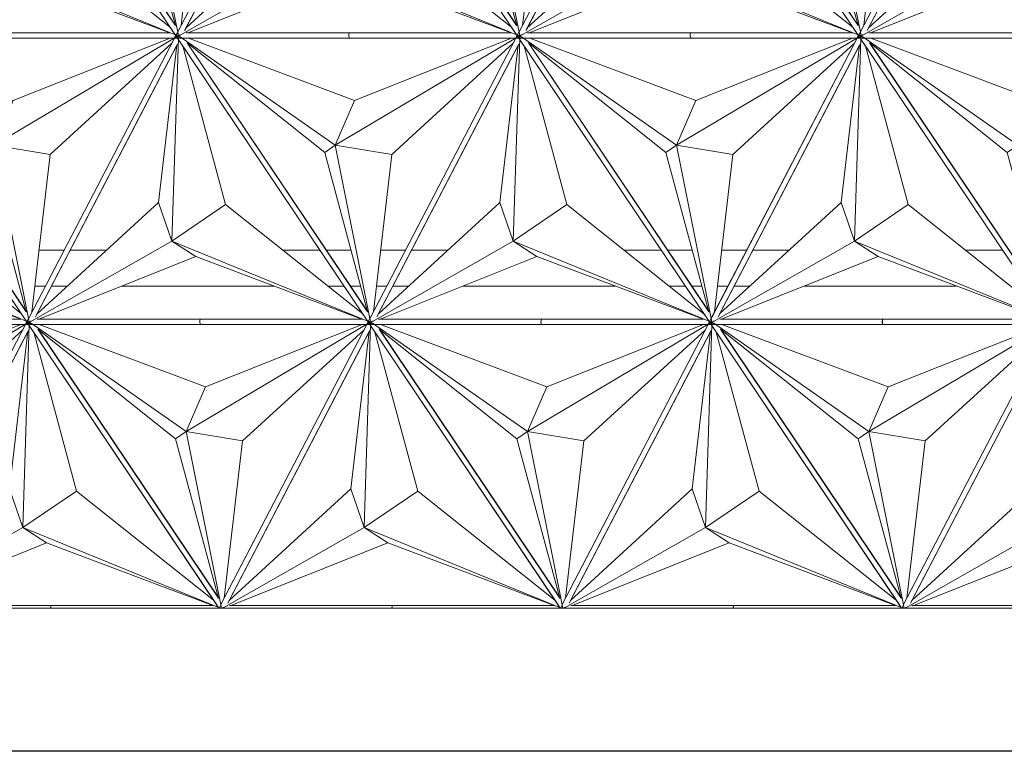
# Model space of a CAD drawing. Header units: inches. Extents: x 424 to 2043, y -237 to 445.
# Tile 283 of 656: x 698.2 to 709.2, y 151.58 to 159.75. Entities that reach past the tile are written whole.
import ezdxf

# ---------------------------------------------------------------- set-up
doc = ezdxf.new("R2010")
doc.units = ezdxf.units.IN
doc.header["$MEASUREMENT"] = 0
for name, color, linetype, lineweight in [('A-FLOR', 192, 'Continuous', 9), ('A-GENM', 13, 'Continuous', 9), ('A-GLAZ-CURT', 52, 'Continuous', 9)]:
    doc.layers.add(name, color=color, linetype=linetype, lineweight=lineweight)

# ---------------------------------------------------------------- blocks, each defined once
blk = doc.blocks.new('Generic Models 1 - Generic Models 1-135348-West')
at = {"layer": 'A-GENM'}
blk.add_line((-64.375, 1.6), (-6.137, 1.6), dxfattribs=at)
blk = doc.blocks.new('Family2 - Family2-V142-West')
at = {"layer": 'A-GLAZ-CURT'}
for p, q in [((-53.093, 4.824), (-50.928, 1.6)), ((-53.027, 4.783), (-51.294, 3.573)), ((-53.027, 4.783), (-51.294, 3.573)), ((-52.991, 4.77), (-51.133, 4.77)), ((-51.133, 4.83), (-52.96, 4.83)), ((-51.135, 4.829), (-52.942, 4.829)), ((-51.078, 4.072), (-52.936, 4.77)), ((-49.255, 4.783), (-51.294, 3.573)), ((-49.255, 4.783), (-51.294, 3.573)), ((-49.328, 4.829), (-51.135, 4.829)), ((-49.325, 4.83), (-51.133, 4.83)), ((-51.133, 4.77), (-49.278, 4.77)), ((-51.078, 4.072), (-49.325, 4.77)), ((-49.275, 4.769), (-50.898, 1.654)), ((-51.412, 3.491), (-52.951, 4.716)), ((-50.932, 1.71), (-52.951, 4.716)), ((-50.93, 1.71), (-52.949, 4.718)), ((-50.829, 1.657), (-49.241, 4.704)), ((-50.813, 1.687), (-49.249, 4.691)), ((-50.663, 3.468), (-49.305, 4.712)), ((-51.294, 3.573), (-51.078, 4.072)), ((-51.294, 3.573), (-51.078, 4.072)), ((-51.412, 3.491), (-51.294, 3.573)), ((-51.294, 3.573), (-51.412, 3.491)), ((-51.294, 3.573), (-50.903, 1.619)), ((-50.663, 3.468), (-51.294, 3.573)), ((-51.294, 3.573), (-50.903, 1.619)), ((-51.294, 3.573), (-50.663, 3.468)), ((-50.932, 1.71), (-51.412, 3.491)), ((-50.868, 1.71), (-50.663, 3.468))]:
    blk.add_line(p, q, dxfattribs=at)
for start_param, end_param in [(0.222018, 3.141593), (6.243403, 6.505203)]:
    blk.add_ellipse((-51.133, 4.8), major_axis=(0, 0.03), ratio=0.333723, start_param=start_param, end_param=end_param, dxfattribs=at)
for points, knots in [([(-53.074, 4.808), (-53.073, 4.807), (-53.07, 4.805), (-53.064, 4.801), (-53.057, 4.797), (-53.05, 4.793), (-53.043, 4.79), (-53.036, 4.786), (-53.03, 4.783), (-53.026, 4.781), (-53.024, 4.78)], [0.3428238, 0.3428238, 0.3428238, 0.3428238, 0.375, 0.4166667, 0.4583333, 0.5, 0.5416667, 0.5833333, 0.625, 0.6571762, 0.6571762, 0.6571762, 0.6571762]), ([(-49.211, 4.808), (-49.213, 4.807), (-49.216, 4.805), (-49.222, 4.801), (-49.229, 4.797), (-49.235, 4.793), (-49.241, 4.79), (-49.247, 4.786), (-49.252, 4.783), (-49.256, 4.781), (-49.257, 4.78)], [0.3430836, 0.3430836, 0.3430836, 0.3430836, 0.375, 0.4166667, 0.4583333, 0.5, 0.5416667, 0.5833333, 0.625, 0.6569164, 0.6569164, 0.6569164, 0.6569164]), ([(-50.903, 1.618), (-50.903, 1.617), (-50.903, 1.615), (-50.903, 1.612), (-50.902, 1.607), (-50.902, 1.603), (-50.902, 1.6), (-50.902, 1.6)], [-0.6422027, -0.6422027, -0.6422027, -0.6422027, -0.625, -0.6041667, -0.5833333, -0.5416667, -0.537574, -0.537574, -0.537574, -0.537574])]:
    blk.add_open_spline(points, degree=3, knots=knots, dxfattribs=at)
blk = doc.blocks.new('Family2 - Family2-V144-West')
at = {"layer": 'A-GLAZ-CURT'}
for p, q in [((-37.831, 4.824), (-35.666, 1.6)), ((-37.766, 4.783), (-36.033, 3.573)), ((-37.766, 4.783), (-36.033, 3.573)), ((-37.73, 4.77), (-35.871, 4.77)), ((-35.871, 4.83), (-37.698, 4.83)), ((-35.874, 4.829), (-37.681, 4.829)), ((-35.816, 4.072), (-37.674, 4.77)), ((-33.993, 4.783), (-36.033, 3.573)), ((-33.993, 4.783), (-36.033, 3.573)), ((-34.066, 4.829), (-35.874, 4.829)), ((-34.063, 4.83), (-35.871, 4.83)), ((-35.871, 4.77), (-34.017, 4.77)), ((-35.816, 4.072), (-34.064, 4.77)), ((-34.014, 4.769), (-35.636, 1.654)), ((-36.151, 3.491), (-37.689, 4.716)), ((-35.671, 1.71), (-37.689, 4.716)), ((-35.668, 1.71), (-37.688, 4.718)), ((-35.567, 1.657), (-33.98, 4.704)), ((-35.552, 1.687), (-33.987, 4.691)), ((-35.402, 3.468), (-34.043, 4.712)), ((-36.033, 3.573), (-35.816, 4.072)), ((-36.033, 3.573), (-35.816, 4.072)), ((-36.151, 3.491), (-36.033, 3.573)), ((-36.033, 3.573), (-36.151, 3.491)), ((-36.033, 3.573), (-35.641, 1.619)), ((-35.402, 3.468), (-36.033, 3.573)), ((-36.033, 3.573), (-35.641, 1.619)), ((-36.033, 3.573), (-35.402, 3.468)), ((-35.671, 1.71), (-36.151, 3.491)), ((-35.607, 1.71), (-35.402, 3.468))]:
    blk.add_line(p, q, dxfattribs=at)
for start_param, end_param in [(0.222018, 3.141593), (6.243403, 6.505203)]:
    blk.add_ellipse((-35.871, 4.8), major_axis=(0, 0.03), ratio=0.333723, start_param=start_param, end_param=end_param, dxfattribs=at)
for points, knots in [([(-37.813, 4.808), (-37.811, 4.807), (-37.808, 4.805), (-37.802, 4.801), (-37.796, 4.797), (-37.789, 4.793), (-37.782, 4.79), (-37.775, 4.786), (-37.768, 4.783), (-37.764, 4.781), (-37.763, 4.78)], [0.3428238, 0.3428238, 0.3428238, 0.3428238, 0.375, 0.4166667, 0.4583333, 0.5, 0.5416667, 0.5833333, 0.625, 0.6571762, 0.6571762, 0.6571762, 0.6571762]), ([(-33.949, 4.808), (-33.951, 4.807), (-33.955, 4.805), (-33.96, 4.801), (-33.967, 4.797), (-33.973, 4.793), (-33.98, 4.79), (-33.986, 4.786), (-33.991, 4.783), (-33.994, 4.781), (-33.995, 4.78)], [0.3430836, 0.3430836, 0.3430836, 0.3430836, 0.375, 0.4166667, 0.4583333, 0.5, 0.5416667, 0.5833333, 0.625, 0.6569164, 0.6569164, 0.6569164, 0.6569164]), ([(-35.641, 1.618), (-35.641, 1.617), (-35.641, 1.615), (-35.641, 1.612), (-35.641, 1.607), (-35.641, 1.603), (-35.64, 1.6), (-35.64, 1.6)], [-0.6422027, -0.6422027, -0.6422027, -0.6422027, -0.625, -0.6041667, -0.5833333, -0.5416667, -0.537574, -0.537574, -0.537574, -0.537574])]:
    blk.add_open_spline(points, degree=3, knots=knots, dxfattribs=at)
blk = doc.blocks.new('Family2 - Family2-V140-West')
at = {"layer": 'A-GLAZ-CURT'}
for p, q in [((-62.873, 8.024), (-60.672, 4.746)), ((-62.807, 7.983), (-61.074, 6.773)), ((-62.807, 7.983), (-61.074, 6.773)), ((-62.771, 7.97), (-60.913, 7.97)), ((-60.913, 8.03), (-62.739, 8.03)), ((-60.915, 8.029), (-62.722, 8.029)), ((-60.858, 7.272), (-62.716, 7.97)), ((-59.034, 7.983), (-61.074, 6.773)), ((-59.034, 7.983), (-61.074, 6.773)), ((-59.108, 8.029), (-60.915, 8.029)), ((-59.104, 8.03), (-60.913, 8.03)), ((-60.913, 7.97), (-59.057, 7.97)), ((-60.858, 7.272), (-59.105, 7.97)), ((-59.054, 7.97), (-60.677, 4.854)), ((-61.192, 6.691), (-62.73, 7.916)), ((-60.712, 4.91), (-62.73, 7.916)), ((-60.71, 4.91), (-62.729, 7.918)), ((-60.608, 4.857), (-59.021, 7.904)), ((-60.593, 4.887), (-59.028, 7.891)), ((-60.443, 6.668), (-59.084, 7.912)), ((-61.074, 6.773), (-60.858, 7.272)), ((-61.074, 6.773), (-60.858, 7.272)), ((-61.192, 6.691), (-61.074, 6.773)), ((-61.074, 6.773), (-61.192, 6.691)), ((-61.074, 6.773), (-60.682, 4.819)), ((-60.443, 6.668), (-61.074, 6.773)), ((-61.074, 6.773), (-60.682, 4.819)), ((-61.074, 6.773), (-60.443, 6.668)), ((-60.712, 4.91), (-61.192, 6.691)), ((-60.648, 4.91), (-60.443, 6.668))]:
    blk.add_line(p, q, dxfattribs=at)
for start_param, end_param in [(0.222018, 3.141593), (6.243403, 6.505203)]:
    blk.add_ellipse((-60.913, 8), major_axis=(0, 0.03), ratio=0.333723, start_param=start_param, end_param=end_param, dxfattribs=at)
for points, knots in [([(-62.854, 8.008), (-62.853, 8.007), (-62.849, 8.005), (-62.844, 8.001), (-62.837, 7.997), (-62.83, 7.993), (-62.823, 7.99), (-62.816, 7.986), (-62.81, 7.983), (-62.806, 7.981), (-62.804, 7.98)], [0.3428238, 0.3428238, 0.3428238, 0.3428238, 0.375, 0.4166667, 0.4583333, 0.5, 0.5416667, 0.5833333, 0.625, 0.6571762, 0.6571762, 0.6571762, 0.6571762]), ([(-58.991, 8.008), (-58.992, 8.007), (-58.996, 8.005), (-59.002, 8.001), (-59.008, 7.997), (-59.015, 7.993), (-59.021, 7.99), (-59.027, 7.986), (-59.032, 7.983), (-59.035, 7.981), (-59.036, 7.98)], [0.3430836, 0.3430836, 0.3430836, 0.3430836, 0.375, 0.4166667, 0.4583333, 0.5, 0.5416667, 0.5833333, 0.625, 0.6569164, 0.6569164, 0.6569164, 0.6569164]), ([(-60.682, 4.818), (-60.682, 4.817), (-60.682, 4.815), (-60.682, 4.812), (-60.682, 4.807), (-60.682, 4.801), (-60.681, 4.793), (-60.681, 4.786), (-60.68, 4.78), (-60.679, 4.776), (-60.679, 4.773), (-60.679, 4.771), (-60.679, 4.77)], [-0.6422027, -0.6422027, -0.6422027, -0.6422027, -0.625, -0.6041667, -0.5833333, -0.5416667, -0.5, -0.4583333, -0.4166667, -0.3958333, -0.375, -0.3584838, -0.3584838, -0.3584838, -0.3584838])]:
    blk.add_open_spline(points, degree=3, knots=knots, dxfattribs=at)
blk = doc.blocks.new('Family2 - Family2-V147-West')
at = {"layer": 'A-GLAZ-CURT'}
for p, q in [((-24.719, 8.024), (-22.517, 4.746)), ((-24.653, 7.983), (-22.92, 6.773)), ((-24.653, 7.983), (-22.92, 6.773)), ((-24.617, 7.97), (-22.758, 7.97)), ((-22.758, 8.03), (-24.585, 8.03)), ((-22.761, 8.029), (-24.568, 8.029)), ((-22.704, 7.272), (-24.561, 7.97)), ((-20.88, 7.983), (-22.92, 6.773)), ((-20.88, 7.983), (-22.92, 6.773)), ((-20.953, 8.029), (-22.761, 8.029)), ((-20.95, 8.03), (-22.758, 8.03)), ((-22.758, 7.97), (-20.904, 7.97)), ((-22.704, 7.272), (-20.951, 7.97)), ((-20.9, 7.97), (-22.523, 4.854)), ((-23.038, 6.691), (-24.576, 7.916)), ((-22.558, 4.91), (-24.576, 7.916)), ((-22.555, 4.91), (-24.575, 7.918)), ((-22.454, 4.857), (-20.867, 7.904)), ((-22.439, 4.887), (-20.874, 7.891)), ((-22.289, 6.668), (-20.93, 7.912)), ((-22.92, 6.773), (-22.704, 7.272)), ((-22.92, 6.773), (-22.704, 7.272)), ((-23.038, 6.691), (-22.92, 6.773)), ((-22.92, 6.773), (-23.038, 6.691)), ((-22.92, 6.773), (-22.528, 4.819)), ((-22.289, 6.668), (-22.92, 6.773)), ((-22.92, 6.773), (-22.528, 4.819)), ((-22.92, 6.773), (-22.289, 6.668)), ((-22.558, 4.91), (-23.038, 6.691)), ((-22.494, 4.91), (-22.289, 6.668))]:
    blk.add_line(p, q, dxfattribs=at)
for start_param, end_param in [(0.222018, 3.141593), (6.243403, 6.505203)]:
    blk.add_ellipse((-22.758, 8), major_axis=(0, 0.03), ratio=0.333723, start_param=start_param, end_param=end_param, dxfattribs=at)
for points, knots in [([(-24.7, 8.008), (-24.698, 8.007), (-24.695, 8.005), (-24.689, 8.001), (-24.683, 7.997), (-24.676, 7.993), (-24.669, 7.99), (-24.662, 7.986), (-24.655, 7.983), (-24.651, 7.981), (-24.65, 7.98)], [0.3428238, 0.3428238, 0.3428238, 0.3428238, 0.375, 0.4166667, 0.4583333, 0.5, 0.5416667, 0.5833333, 0.625, 0.6571762, 0.6571762, 0.6571762, 0.6571762]), ([(-20.836, 8.008), (-20.838, 8.007), (-20.842, 8.005), (-20.848, 8.001), (-20.854, 7.997), (-20.86, 7.993), (-20.867, 7.99), (-20.873, 7.986), (-20.878, 7.983), (-20.881, 7.981), (-20.882, 7.98)], [0.3430836, 0.3430836, 0.3430836, 0.3430836, 0.375, 0.4166667, 0.4583333, 0.5, 0.5416667, 0.5833333, 0.625, 0.6569164, 0.6569164, 0.6569164, 0.6569164]), ([(-22.528, 4.818), (-22.528, 4.817), (-22.528, 4.815), (-22.528, 4.812), (-22.528, 4.807), (-22.528, 4.801), (-22.527, 4.793), (-22.526, 4.786), (-22.526, 4.78), (-22.525, 4.776), (-22.525, 4.773), (-22.524, 4.771), (-22.524, 4.77)], [-0.6422027, -0.6422027, -0.6422027, -0.6422027, -0.625, -0.6041667, -0.5833333, -0.5416667, -0.5, -0.4583333, -0.4166667, -0.3958333, -0.375, -0.3584838, -0.3584838, -0.3584838, -0.3584838])]:
    blk.add_open_spline(points, degree=3, knots=knots, dxfattribs=at)
blk = doc.blocks.new('Family2 - Family2-V149-West')
at = {"layer": 'A-GLAZ-CURT'}
for p, q in [((-28.723, 11.23), (-30.549, 11.23)), ((-28.725, 11.229), (-30.532, 11.229)), ((-26.918, 11.229), (-28.725, 11.229)), ((-26.914, 11.23), (-28.723, 11.23)), ((-30.683, 11.224), (-28.482, 7.946)), ((-30.617, 11.183), (-28.884, 9.973)), ((-30.617, 11.183), (-28.884, 9.973)), ((-30.581, 11.17), (-28.723, 11.17)), ((-28.52, 8.11), (-30.539, 11.118)), ((-28.668, 10.472), (-30.526, 11.17)), ((-26.844, 11.183), (-28.884, 9.973)), ((-26.844, 11.183), (-28.884, 9.973)), ((-28.723, 11.17), (-26.867, 11.17)), ((-28.668, 10.472), (-26.915, 11.17)), ((-26.864, 11.17), (-28.487, 8.054)), ((-29.002, 9.891), (-30.54, 11.116)), ((-28.522, 8.11), (-30.54, 11.116)), ((-28.418, 8.057), (-26.831, 11.104)), ((-28.403, 8.087), (-26.838, 11.091)), ((-28.253, 9.868), (-26.894, 11.112)), ((-28.884, 9.973), (-28.668, 10.472)), ((-28.884, 9.973), (-28.668, 10.472)), ((-29.002, 9.891), (-28.884, 9.973)), ((-28.884, 9.973), (-29.002, 9.891)), ((-28.884, 9.973), (-28.492, 8.019)), ((-28.253, 9.868), (-28.884, 9.973)), ((-28.884, 9.973), (-28.492, 8.019)), ((-28.884, 9.973), (-28.253, 9.868)), ((-28.522, 8.11), (-29.002, 9.891)), ((-28.458, 8.11), (-28.253, 9.868))]:
    blk.add_line(p, q, dxfattribs=at)
for start_param, end_param in [(0.222018, 3.141593), (6.243403, 6.505203)]:
    blk.add_ellipse((-28.723, 11.2), major_axis=(0, 0.03), ratio=0.333723, start_param=start_param, end_param=end_param, dxfattribs=at)
for points, knots in [([(-30.664, 11.208), (-30.663, 11.207), (-30.659, 11.205), (-30.653, 11.201), (-30.647, 11.197), (-30.64, 11.193), (-30.633, 11.19), (-30.626, 11.186), (-30.62, 11.183), (-30.616, 11.181), (-30.614, 11.181)], [0.3428238, 0.3428238, 0.3428238, 0.3428238, 0.375, 0.4166667, 0.4583333, 0.5, 0.5416667, 0.5833333, 0.625, 0.6543024, 0.6543024, 0.6543024, 0.6543024]), ([(-26.801, 11.208), (-26.802, 11.207), (-26.806, 11.205), (-26.812, 11.201), (-26.818, 11.197), (-26.825, 11.193), (-26.831, 11.19), (-26.837, 11.186), (-26.842, 11.183), (-26.845, 11.181), (-26.846, 11.18)], [0.3430836, 0.3430836, 0.3430836, 0.3430836, 0.375, 0.4166667, 0.4583333, 0.5, 0.5416667, 0.5833333, 0.625, 0.6569164, 0.6569164, 0.6569164, 0.6569164]), ([(-28.492, 8.018), (-28.492, 8.017), (-28.492, 8.015), (-28.492, 8.012), (-28.492, 8.007), (-28.492, 8.001), (-28.491, 7.993), (-28.491, 7.986), (-28.49, 7.98), (-28.489, 7.976), (-28.489, 7.973), (-28.489, 7.971), (-28.489, 7.97)], [-0.6422027, -0.6422027, -0.6422027, -0.6422027, -0.625, -0.6041667, -0.5833333, -0.5416667, -0.5, -0.4583333, -0.4166667, -0.3958333, -0.375, -0.3584838, -0.3584838, -0.3584838, -0.3584838])]:
    blk.add_open_spline(points, degree=3, knots=knots, dxfattribs=at)
blk = doc.blocks.new('Family2 - Family2-V150-West')
at = {"layer": 'A-GLAZ-CURT'}
for p, q in [((-21.092, 11.23), (-22.918, 11.23)), ((-21.094, 11.229), (-22.901, 11.229)), ((-19.287, 11.229), (-21.094, 11.229)), ((-19.284, 11.23), (-21.092, 11.23)), ((-23.052, 11.224), (-20.851, 7.946)), ((-22.986, 11.183), (-21.253, 9.973)), ((-22.986, 11.183), (-21.253, 9.973)), ((-22.95, 11.17), (-21.092, 11.17)), ((-20.889, 8.11), (-22.908, 11.118)), ((-21.037, 10.472), (-22.895, 11.17)), ((-19.213, 11.183), (-21.253, 9.973)), ((-19.213, 11.183), (-21.253, 9.973)), ((-21.092, 11.17), (-19.236, 11.17)), ((-21.037, 10.472), (-19.284, 11.17)), ((-19.233, 11.17), (-20.857, 8.054)), ((-21.371, 9.891), (-22.91, 11.116)), ((-20.891, 8.11), (-22.91, 11.116)), ((-20.787, 8.057), (-19.2, 11.104)), ((-20.772, 8.087), (-19.207, 11.091)), ((-20.622, 9.868), (-19.264, 11.112)), ((-21.253, 9.973), (-21.037, 10.472)), ((-21.253, 9.973), (-21.037, 10.472)), ((-21.371, 9.891), (-21.253, 9.973)), ((-21.253, 9.973), (-21.371, 9.891)), ((-21.253, 9.973), (-20.861, 8.019)), ((-20.622, 9.868), (-21.253, 9.973)), ((-21.253, 9.973), (-20.861, 8.019)), ((-21.253, 9.973), (-20.622, 9.868)), ((-20.891, 8.11), (-21.371, 9.891)), ((-20.827, 8.11), (-20.622, 9.868))]:
    blk.add_line(p, q, dxfattribs=at)
for start_param, end_param in [(0.222018, 3.141593), (6.243403, 6.505203)]:
    blk.add_ellipse((-21.092, 11.2), major_axis=(0, 0.03), ratio=0.333723, start_param=start_param, end_param=end_param, dxfattribs=at)
for points, knots in [([(-23.033, 11.208), (-23.032, 11.207), (-23.028, 11.205), (-23.023, 11.201), (-23.016, 11.197), (-23.009, 11.193), (-23.002, 11.19), (-22.995, 11.186), (-22.989, 11.183), (-22.985, 11.181), (-22.983, 11.18)], [0.3428238, 0.3428238, 0.3428238, 0.3428238, 0.375, 0.4166667, 0.4583333, 0.5, 0.5416667, 0.5833333, 0.625, 0.6571762, 0.6571762, 0.6571762, 0.6571762]), ([(-19.17, 11.208), (-19.171, 11.207), (-19.175, 11.205), (-19.181, 11.201), (-19.187, 11.197), (-19.194, 11.193), (-19.2, 11.19), (-19.206, 11.186), (-19.211, 11.183), (-19.214, 11.181), (-19.216, 11.18)], [0.3430836, 0.3430836, 0.3430836, 0.3430836, 0.375, 0.4166667, 0.4583333, 0.5, 0.5416667, 0.5833333, 0.625, 0.6569164, 0.6569164, 0.6569164, 0.6569164]), ([(-20.861, 8.018), (-20.861, 8.017), (-20.861, 8.015), (-20.861, 8.012), (-20.861, 8.007), (-20.861, 8.001), (-20.86, 7.993), (-20.86, 7.986), (-20.859, 7.98), (-20.859, 7.976), (-20.858, 7.973), (-20.858, 7.971), (-20.858, 7.97)], [-0.6422027, -0.6422027, -0.6422027, -0.6422027, -0.625, -0.6041667, -0.5833333, -0.5416667, -0.5, -0.4583333, -0.4166667, -0.3958333, -0.375, -0.3584838, -0.3584838, -0.3584838, -0.3584838])]:
    blk.add_open_spline(points, degree=3, knots=knots, dxfattribs=at)
blk = doc.blocks.new('Family2 - Family2-154967-West')
at = {"layer": 'A-GLAZ-CURT'}
for p, q in [((-56.862, 4.854), (-56.87, 4.839)), ((-56.906, 4.769), (-58.536, 1.639)), ((-56.936, 2.501), (-56.863, 4.77)), ((-56.936, 2.501), (-56.863, 4.77)), ((-56.871, 4.837), (-56.905, 4.772)), ((-56.856, 4.746), (-54.76, 1.624)), ((-58.459, 1.657), (-56.872, 4.704)), ((-58.444, 1.687), (-56.879, 4.691)), ((-56.879, 4.691), (-57.085, 2.932)), ((-56.814, 4.684), (-56.336, 2.909)), ((-54.748, 1.71), (-56.766, 4.716)), ((-54.745, 1.71), (-56.765, 4.718)), ((-57.085, 2.932), (-58.444, 1.687)), ((-57.085, 2.932), (-56.936, 2.501)), ((-56.936, 2.501), (-57.085, 2.932)), ((-56.336, 2.909), (-56.936, 2.501)), ((-56.936, 2.501), (-56.336, 2.909)), ((-56.336, 2.909), (-54.803, 1.689)), ((-58.511, 1.605), (-56.936, 2.501)), ((-58.511, 1.605), (-56.936, 2.501)), ((-54.738, 1.605), (-56.936, 2.501)), ((-56.936, 2.501), (-56.67, 2.328)), ((-54.738, 1.605), (-56.936, 2.501)), ((-56.936, 2.501), (-56.67, 2.328)), ((-56.67, 2.328), (-58.424, 1.629)), ((-56.67, 2.328), (-54.81, 1.629)), ((-58.537, 1.637), (-58.557, 1.6)), ((-56.615, 1.63), (-58.442, 1.63)), ((-56.617, 1.629), (-58.424, 1.629)), ((-54.81, 1.629), (-56.617, 1.629)), ((-54.807, 1.63), (-56.615, 1.63))]:
    blk.add_line(p, q, dxfattribs=at)
for start_param, end_param in [(0.222018, 1.571066), (6.243403, 6.505203)]:
    blk.add_ellipse((-56.615, 1.6), major_axis=(0, 0.03), ratio=0.333723, start_param=start_param, end_param=end_param, dxfattribs=at)
for points, knots in [([(-56.863, 4.77), (-56.863, 4.771), (-56.864, 4.773), (-56.864, 4.776), (-56.865, 4.78), (-56.865, 4.786), (-56.866, 4.793), (-56.866, 4.801), (-56.867, 4.807), (-56.867, 4.812), (-56.867, 4.815), (-56.867, 4.817), (-56.867, 4.818)], [-0.6415162, -0.6415162, -0.6415162, -0.6415162, -0.625, -0.6041667, -0.5833333, -0.5416667, -0.5, -0.4583333, -0.4166667, -0.3958333, -0.375, -0.3577973, -0.3577973, -0.3577973, -0.3577973]), ([(-58.522, 1.6), (-58.521, 1.6), (-58.518, 1.602), (-58.514, 1.605), (-58.51, 1.607), (-58.508, 1.608)], [0.5705846, 0.5705846, 0.5705846, 0.5705846, 0.58333333, 0.625, 0.65691645, 0.65691645, 0.65691645, 0.65691645]), ([(-54.728, 1.6), (-54.729, 1.6), (-54.732, 1.602), (-54.736, 1.605), (-54.74, 1.607), (-54.741, 1.608)], [0.5705846, 0.5705846, 0.5705846, 0.5705846, 0.58333333, 0.625, 0.65717622, 0.65717622, 0.65717622, 0.65717622])]:
    blk.add_open_spline(points, degree=3, knots=knots, dxfattribs=at)
blk = doc.blocks.new('Family2 - Family2-V153-West')
at = {"layer": 'A-GLAZ-CURT'}
for p, q in [((-26.339, 4.854), (-26.346, 4.84)), ((-26.383, 4.769), (-28.013, 1.639)), ((-26.412, 2.501), (-26.34, 4.77)), ((-26.412, 2.501), (-26.34, 4.77)), ((-26.347, 4.837), (-26.381, 4.772)), ((-26.333, 4.746), (-24.236, 1.624)), ((-27.936, 1.657), (-26.349, 4.704)), ((-27.921, 1.687), (-26.356, 4.691)), ((-26.356, 4.691), (-26.561, 2.932)), ((-26.291, 4.684), (-25.812, 2.909)), ((-24.224, 1.71), (-26.243, 4.716)), ((-24.222, 1.71), (-26.241, 4.718)), ((-26.561, 2.932), (-27.921, 1.687)), ((-26.561, 2.932), (-26.412, 2.501)), ((-26.412, 2.501), (-26.561, 2.932)), ((-25.812, 2.909), (-26.412, 2.501)), ((-26.412, 2.501), (-25.812, 2.909)), ((-25.812, 2.909), (-24.279, 1.689)), ((-27.988, 1.605), (-26.412, 2.501)), ((-27.988, 1.605), (-26.412, 2.501)), ((-24.215, 1.605), (-26.412, 2.501)), ((-26.412, 2.501), (-26.147, 2.328)), ((-24.215, 1.605), (-26.412, 2.501)), ((-26.412, 2.501), (-26.147, 2.328)), ((-26.147, 2.328), (-27.901, 1.629)), ((-26.147, 2.328), (-24.287, 1.629)), ((-28.014, 1.637), (-28.033, 1.6)), ((-26.092, 1.63), (-27.918, 1.63)), ((-26.094, 1.629), (-27.901, 1.629)), ((-24.287, 1.629), (-26.094, 1.629)), ((-24.283, 1.63), (-26.092, 1.63))]:
    blk.add_line(p, q, dxfattribs=at)
for start_param, end_param in [(0.222018, 1.571066), (6.243403, 6.505203)]:
    blk.add_ellipse((-26.092, 1.6), major_axis=(0, 0.03), ratio=0.333723, start_param=start_param, end_param=end_param, dxfattribs=at)
for points, knots in [([(-26.34, 4.77), (-26.34, 4.771), (-26.34, 4.773), (-26.341, 4.776), (-26.341, 4.78), (-26.342, 4.786), (-26.343, 4.793), (-26.343, 4.801), (-26.343, 4.807), (-26.343, 4.812), (-26.343, 4.815), (-26.343, 4.817), (-26.343, 4.818)], [-0.6415162, -0.6415162, -0.6415162, -0.6415162, -0.625, -0.6041667, -0.5833333, -0.5416667, -0.5, -0.4583333, -0.4166667, -0.3958333, -0.375, -0.3577973, -0.3577973, -0.3577973, -0.3577973]), ([(-27.998, 1.6), (-27.998, 1.6), (-27.995, 1.602), (-27.99, 1.605), (-27.987, 1.607), (-27.985, 1.608)], [0.5705846, 0.5705846, 0.5705846, 0.5705846, 0.58333333, 0.625, 0.65691645, 0.65691645, 0.65691645, 0.65691645]), ([(-24.205, 1.6), (-24.206, 1.6), (-24.209, 1.602), (-24.213, 1.605), (-24.216, 1.607), (-24.218, 1.608)], [0.5705846, 0.5705846, 0.5705846, 0.5705846, 0.58333333, 0.625, 0.65717622, 0.65717622, 0.65717622, 0.65717622])]:
    blk.add_open_spline(points, degree=3, knots=knots, dxfattribs=at)
blk = doc.blocks.new('Family2 - Family2-V159-West')
at = {"layer": 'A-GLAZ-CURT'}
for p, q in [((-32.311, 8.037), (-32.346, 7.972)), ((-32.303, 8.054), (-32.31, 8.04)), ((-32.347, 7.97), (-33.977, 4.839)), ((-32.376, 5.701), (-32.304, 7.969)), ((-32.376, 5.701), (-32.304, 7.969)), ((-32.297, 7.946), (-30.201, 4.824)), ((-33.9, 4.857), (-32.313, 7.904)), ((-33.885, 4.887), (-32.32, 7.891)), ((-32.32, 7.891), (-32.525, 6.132)), ((-32.255, 7.884), (-31.777, 6.109)), ((-30.189, 4.91), (-32.207, 7.916)), ((-30.186, 4.91), (-32.205, 7.918)), ((-32.525, 6.132), (-33.885, 4.887)), ((-32.525, 6.132), (-32.376, 5.701)), ((-32.376, 5.701), (-32.525, 6.132)), ((-31.777, 6.109), (-32.376, 5.701)), ((-32.376, 5.701), (-31.777, 6.109)), ((-31.777, 6.109), (-30.244, 4.889)), ((-33.951, 4.805), (-32.376, 5.701)), ((-33.951, 4.805), (-32.376, 5.701)), ((-30.179, 4.805), (-32.376, 5.701)), ((-32.376, 5.701), (-32.111, 5.528)), ((-30.179, 4.805), (-32.376, 5.701)), ((-32.376, 5.701), (-32.111, 5.528)), ((-32.111, 5.528), (-33.865, 4.829)), ((-32.111, 5.528), (-30.251, 4.829)), ((-34.013, 4.77), (-33.932, 4.77)), ((-33.978, 4.837), (-34.012, 4.772)), ((-33.929, 4.77), (-32.056, 4.77)), ((-32.056, 4.83), (-33.883, 4.83)), ((-32.058, 4.829), (-33.865, 4.829)), ((-30.251, 4.829), (-32.058, 4.829)), ((-30.248, 4.83), (-32.056, 4.83)), ((-32.056, 4.77), (-30.201, 4.77)), ((-30.198, 4.77), (-30.116, 4.77)), ((-30.113, 4.77), (-30.099, 4.77))]:
    blk.add_line(p, q, dxfattribs=at)
for start_param, end_param in [(0.222018, 3.141593), (6.243403, 6.505203)]:
    blk.add_ellipse((-32.056, 4.8), major_axis=(0, 0.03), ratio=0.333723, start_param=start_param, end_param=end_param, dxfattribs=at)
for points, knots in [([(-32.304, 7.97), (-32.304, 7.971), (-32.304, 7.973), (-32.305, 7.976), (-32.305, 7.98), (-32.306, 7.986), (-32.307, 7.993), (-32.307, 8.001), (-32.307, 8.007), (-32.308, 8.012), (-32.308, 8.015), (-32.308, 8.017), (-32.308, 8.018)], [-0.6415162, -0.6415162, -0.6415162, -0.6415162, -0.625, -0.6041667, -0.5833333, -0.5416667, -0.5, -0.4583333, -0.4166667, -0.3958333, -0.375, -0.3577973, -0.3577973, -0.3577973, -0.3577973]), ([(-33.995, 4.78), (-33.994, 4.781), (-33.991, 4.783), (-33.986, 4.786), (-33.98, 4.79), (-33.973, 4.793), (-33.967, 4.797), (-33.96, 4.801), (-33.955, 4.805), (-33.951, 4.807), (-33.949, 4.808)], [0.3430836, 0.3430836, 0.3430836, 0.3430836, 0.375, 0.4166667, 0.4583333, 0.5, 0.5416667, 0.5833333, 0.625, 0.6569164, 0.6569164, 0.6569164, 0.6569164]), ([(-30.132, 4.78), (-30.133, 4.781), (-30.137, 4.783), (-30.144, 4.786), (-30.151, 4.79), (-30.158, 4.793), (-30.165, 4.797), (-30.171, 4.801), (-30.177, 4.805), (-30.18, 4.807), (-30.182, 4.808)], [0.3428238, 0.3428238, 0.3428238, 0.3428238, 0.375, 0.4166667, 0.4583333, 0.5, 0.5416667, 0.5833333, 0.625, 0.6571762, 0.6571762, 0.6571762, 0.6571762])]:
    blk.add_open_spline(points, degree=3, knots=knots, dxfattribs=at)
blk = doc.blocks.new('Family2 - Family2-V160-West')
at = {"layer": 'A-GLAZ-CURT'}
for p, q in [((-28.496, 8.037), (-28.53, 7.972)), ((-28.487, 8.054), (-28.495, 8.039)), ((-28.531, 7.97), (-30.162, 4.839)), ((-28.561, 5.701), (-28.488, 7.969)), ((-28.561, 5.701), (-28.488, 7.969)), ((-28.482, 7.946), (-26.385, 4.824)), ((-30.085, 4.857), (-28.498, 7.904)), ((-30.07, 4.887), (-28.505, 7.891)), ((-28.505, 7.891), (-28.71, 6.132)), ((-28.439, 7.884), (-27.961, 6.109)), ((-26.373, 4.91), (-28.392, 7.916)), ((-26.371, 4.91), (-28.39, 7.917)), ((-28.71, 6.132), (-30.07, 4.887)), ((-28.71, 6.132), (-28.561, 5.701)), ((-28.561, 5.701), (-28.71, 6.132)), ((-27.961, 6.109), (-28.561, 5.701)), ((-28.561, 5.701), (-27.961, 6.109)), ((-27.961, 6.109), (-26.428, 4.889)), ((-30.136, 4.805), (-28.561, 5.701)), ((-30.136, 4.805), (-28.561, 5.701)), ((-26.364, 4.805), (-28.561, 5.701)), ((-28.561, 5.701), (-28.295, 5.528)), ((-26.364, 4.805), (-28.561, 5.701)), ((-28.561, 5.701), (-28.295, 5.528)), ((-28.295, 5.528), (-30.05, 4.829)), ((-28.295, 5.528), (-26.436, 4.829)), ((-30.198, 4.77), (-30.116, 4.77)), ((-30.163, 4.837), (-30.197, 4.772)), ((-30.113, 4.77), (-28.24, 4.77)), ((-28.24, 4.83), (-30.067, 4.83)), ((-28.243, 4.829), (-30.05, 4.829)), ((-26.436, 4.829), (-28.243, 4.829)), ((-26.432, 4.83), (-28.24, 4.83)), ((-28.24, 4.77), (-26.386, 4.77)), ((-26.383, 4.77), (-26.301, 4.77)), ((-26.298, 4.77), (-26.283, 4.77))]:
    blk.add_line(p, q, dxfattribs=at)
for start_param, end_param in [(0.222018, 3.141593), (6.243403, 6.505203)]:
    blk.add_ellipse((-28.24, 4.8), major_axis=(0, 0.03), ratio=0.333723, start_param=start_param, end_param=end_param, dxfattribs=at)
for points, knots in [([(-28.489, 7.97), (-28.489, 7.971), (-28.489, 7.973), (-28.489, 7.976), (-28.49, 7.98), (-28.491, 7.986), (-28.491, 7.993), (-28.492, 8.001), (-28.492, 8.007), (-28.492, 8.012), (-28.492, 8.015), (-28.492, 8.017), (-28.492, 8.018)], [-0.6415162, -0.6415162, -0.6415162, -0.6415162, -0.625, -0.6041667, -0.5833333, -0.5416667, -0.5, -0.4583333, -0.4166667, -0.3958333, -0.375, -0.3577973, -0.3577973, -0.3577973, -0.3577973]), ([(-30.18, 4.78), (-30.178, 4.781), (-30.175, 4.783), (-30.17, 4.786), (-30.164, 4.79), (-30.158, 4.793), (-30.152, 4.797), (-30.145, 4.801), (-30.139, 4.805), (-30.135, 4.807), (-30.134, 4.808)], [0.3430836, 0.3430836, 0.3430836, 0.3430836, 0.375, 0.4166667, 0.4583333, 0.5, 0.5416667, 0.5833333, 0.625, 0.6569164, 0.6569164, 0.6569164, 0.6569164]), ([(-26.316, 4.78), (-26.318, 4.781), (-26.322, 4.783), (-26.328, 4.786), (-26.336, 4.79), (-26.343, 4.793), (-26.349, 4.797), (-26.356, 4.801), (-26.362, 4.805), (-26.365, 4.807), (-26.366, 4.808)], [0.3428238, 0.3428238, 0.3428238, 0.3428238, 0.375, 0.4166667, 0.4583333, 0.5, 0.5416667, 0.5833333, 0.625, 0.6571762, 0.6571762, 0.6571762, 0.6571762])]:
    blk.add_open_spline(points, degree=3, knots=knots, dxfattribs=at)
blk = doc.blocks.new('Family2 - Family2-V161-West')
at = {"layer": 'A-GLAZ-CURT'}
for p, q in [((-24.681, 8.037), (-24.715, 7.972)), ((-24.672, 8.054), (-24.679, 8.039)), ((-24.716, 7.97), (-26.346, 4.84)), ((-24.746, 5.701), (-24.673, 7.969)), ((-24.746, 5.701), (-24.673, 7.969)), ((-24.666, 7.946), (-22.57, 4.824)), ((-26.269, 4.857), (-24.682, 7.904)), ((-26.254, 4.887), (-24.689, 7.891)), ((-24.689, 7.891), (-24.895, 6.132)), ((-24.624, 7.884), (-24.146, 6.109)), ((-22.558, 4.91), (-24.576, 7.916)), ((-22.555, 4.91), (-24.575, 7.918)), ((-24.895, 6.132), (-26.254, 4.887)), ((-24.895, 6.132), (-24.746, 5.701)), ((-24.746, 5.701), (-24.895, 6.132)), ((-24.146, 6.109), (-24.746, 5.701)), ((-24.746, 5.701), (-24.146, 6.109)), ((-24.146, 6.109), (-22.613, 4.889)), ((-26.32, 4.805), (-24.746, 5.701)), ((-26.32, 4.805), (-24.746, 5.701)), ((-22.548, 4.805), (-24.746, 5.701)), ((-24.746, 5.701), (-24.48, 5.528)), ((-22.548, 4.805), (-24.746, 5.701)), ((-24.746, 5.701), (-24.48, 5.528)), ((-24.48, 5.528), (-26.234, 4.829)), ((-24.48, 5.528), (-22.62, 4.829)), ((-26.382, 4.77), (-26.301, 4.77)), ((-26.347, 4.837), (-26.381, 4.772)), ((-26.298, 4.77), (-24.425, 4.77)), ((-24.425, 4.83), (-26.252, 4.83)), ((-24.427, 4.829), (-26.234, 4.829)), ((-22.62, 4.829), (-24.427, 4.829)), ((-22.617, 4.83), (-24.425, 4.83)), ((-24.425, 4.77), (-22.57, 4.77)), ((-22.567, 4.77), (-22.485, 4.77)), ((-22.482, 4.77), (-22.468, 4.77))]:
    blk.add_line(p, q, dxfattribs=at)
for start_param, end_param in [(0.222018, 3.141593), (6.243403, 6.505203)]:
    blk.add_ellipse((-24.425, 4.8), major_axis=(0, 0.03), ratio=0.333723, start_param=start_param, end_param=end_param, dxfattribs=at)
for points, knots in [([(-24.673, 7.97), (-24.673, 7.971), (-24.674, 7.973), (-24.674, 7.976), (-24.675, 7.98), (-24.675, 7.986), (-24.676, 7.993), (-24.676, 8.001), (-24.677, 8.007), (-24.677, 8.012), (-24.677, 8.015), (-24.677, 8.017), (-24.677, 8.018)], [-0.6415162, -0.6415162, -0.6415162, -0.6415162, -0.625, -0.6041667, -0.5833333, -0.5416667, -0.5, -0.4583333, -0.4166667, -0.3958333, -0.375, -0.3577973, -0.3577973, -0.3577973, -0.3577973]), ([(-26.364, 4.78), (-26.363, 4.781), (-26.36, 4.783), (-26.355, 4.786), (-26.349, 4.79), (-26.343, 4.793), (-26.336, 4.797), (-26.33, 4.801), (-26.324, 4.805), (-26.32, 4.807), (-26.318, 4.808)], [0.3430836, 0.3430836, 0.3430836, 0.3430836, 0.375, 0.4166667, 0.4583333, 0.5, 0.5416667, 0.5833333, 0.625, 0.6569164, 0.6569164, 0.6569164, 0.6569164]), ([(-22.501, 4.78), (-22.503, 4.781), (-22.507, 4.783), (-22.513, 4.786), (-22.52, 4.79), (-22.527, 4.793), (-22.534, 4.797), (-22.541, 4.801), (-22.546, 4.805), (-22.55, 4.807), (-22.551, 4.808)], [0.3428238, 0.3428238, 0.3428238, 0.3428238, 0.375, 0.4166667, 0.4583333, 0.5, 0.5416667, 0.5833333, 0.625, 0.6571762, 0.6571762, 0.6571762, 0.6571762])]:
    blk.add_open_spline(points, degree=3, knots=knots, dxfattribs=at)
blk = doc.blocks.new('Family2 - Family2-V162-West')
at = {"layer": 'A-GLAZ-CURT'}
for p, q in [((-20.865, 8.037), (-20.899, 7.972)), ((-20.857, 8.054), (-20.864, 8.039)), ((-20.9, 7.97), (-22.531, 4.839)), ((-20.93, 5.701), (-20.858, 7.969)), ((-20.93, 5.701), (-20.858, 7.969)), ((-20.851, 7.946), (-18.754, 4.824)), ((-22.454, 4.857), (-20.867, 7.904)), ((-22.439, 4.887), (-20.874, 7.891)), ((-20.874, 7.891), (-21.079, 6.132)), ((-20.809, 7.884), (-20.33, 6.109)), ((-18.742, 4.91), (-20.761, 7.916)), ((-18.74, 4.91), (-20.759, 7.918)), ((-21.079, 6.132), (-22.438, 4.888)), ((-21.079, 6.132), (-20.93, 5.701)), ((-20.93, 5.701), (-21.079, 6.132)), ((-20.33, 6.109), (-20.93, 5.701)), ((-20.93, 5.701), (-20.33, 6.109)), ((-20.33, 6.109), (-18.797, 4.889)), ((-22.505, 4.805), (-20.93, 5.701)), ((-22.505, 4.805), (-20.93, 5.701)), ((-18.733, 4.805), (-20.93, 5.701)), ((-20.93, 5.701), (-20.664, 5.528)), ((-18.733, 4.805), (-20.93, 5.701)), ((-20.93, 5.701), (-20.664, 5.528)), ((-20.664, 5.528), (-22.419, 4.829)), ((-20.664, 5.528), (-18.805, 4.829)), ((-22.567, 4.77), (-22.485, 4.77)), ((-22.532, 4.837), (-22.566, 4.772)), ((-22.482, 4.77), (-20.61, 4.77)), ((-20.61, 4.83), (-22.436, 4.83)), ((-20.612, 4.829), (-22.419, 4.829)), ((-18.805, 4.829), (-20.612, 4.829)), ((-18.801, 4.83), (-20.61, 4.83)), ((-20.61, 4.77), (-18.755, 4.77)), ((-18.752, 4.77), (-18.67, 4.77)), ((-18.667, 4.77), (-18.652, 4.77))]:
    blk.add_line(p, q, dxfattribs=at)
for start_param, end_param in [(0.222018, 3.141593), (6.243403, 6.505203)]:
    blk.add_ellipse((-20.61, 4.8), major_axis=(0, 0.03), ratio=0.333723, start_param=start_param, end_param=end_param, dxfattribs=at)
for points, knots in [([(-20.858, 7.97), (-20.858, 7.971), (-20.858, 7.973), (-20.859, 7.976), (-20.859, 7.98), (-20.86, 7.986), (-20.86, 7.993), (-20.861, 8.001), (-20.861, 8.007), (-20.861, 8.012), (-20.861, 8.015), (-20.861, 8.017), (-20.861, 8.018)], [-0.6415162, -0.6415162, -0.6415162, -0.6415162, -0.625, -0.6041667, -0.5833333, -0.5416667, -0.5, -0.4583333, -0.4166667, -0.3958333, -0.375, -0.3577973, -0.3577973, -0.3577973, -0.3577973]), ([(-22.549, 4.78), (-22.548, 4.781), (-22.545, 4.783), (-22.539, 4.786), (-22.533, 4.79), (-22.527, 4.793), (-22.521, 4.797), (-22.514, 4.801), (-22.508, 4.805), (-22.505, 4.807), (-22.503, 4.808)], [0.3430836, 0.3430836, 0.3430836, 0.3430836, 0.375, 0.4166667, 0.4583333, 0.5, 0.5416667, 0.5833333, 0.625, 0.6569164, 0.6569164, 0.6569164, 0.6569164]), ([(-18.685, 4.78), (-18.687, 4.781), (-18.691, 4.783), (-18.698, 4.786), (-18.705, 4.79), (-18.712, 4.793), (-18.719, 4.797), (-18.725, 4.801), (-18.731, 4.805), (-18.734, 4.807), (-18.735, 4.808)], [0.3428238, 0.3428238, 0.3428238, 0.3428238, 0.375, 0.4166667, 0.4583333, 0.5, 0.5416667, 0.5833333, 0.625, 0.6563747, 0.6563747, 0.6563747, 0.6563747])]:
    blk.add_open_spline(points, degree=3, knots=knots, dxfattribs=at)
blk = doc.blocks.new('Family2 - Family2-V163-West')
at = {"layer": 'A-GLAZ-CURT'}
for p, q in [((-17.05, 8.037), (-17.084, 7.972)), ((-17.041, 8.054), (-17.049, 8.039)), ((-17.085, 7.97), (-18.715, 4.839)), ((-17.115, 5.701), (-17.042, 7.969)), ((-17.115, 5.701), (-17.042, 7.969)), ((-17.035, 7.946), (-14.939, 4.824)), ((-18.639, 4.857), (-17.051, 7.904)), ((-18.623, 4.887), (-17.059, 7.891)), ((-17.059, 7.891), (-17.264, 6.132)), ((-16.993, 7.884), (-16.515, 6.109)), ((-14.927, 4.91), (-16.945, 7.916)), ((-14.924, 4.91), (-16.944, 7.918)), ((-17.264, 6.132), (-18.623, 4.887)), ((-17.264, 6.132), (-17.115, 5.701)), ((-17.115, 5.701), (-17.264, 6.132)), ((-16.515, 6.109), (-17.115, 5.701)), ((-17.115, 5.701), (-16.515, 6.109)), ((-16.515, 6.109), (-14.982, 4.889)), ((-18.689, 4.805), (-17.115, 5.701)), ((-18.689, 4.805), (-17.115, 5.701)), ((-14.918, 4.805), (-17.115, 5.701)), ((-17.115, 5.701), (-16.849, 5.528)), ((-14.918, 4.805), (-17.115, 5.701)), ((-17.115, 5.701), (-16.849, 5.528)), ((-16.849, 5.528), (-18.603, 4.829)), ((-16.849, 5.528), (-14.989, 4.829)), ((-18.751, 4.77), (-18.67, 4.77)), ((-18.716, 4.837), (-18.75, 4.772)), ((-18.667, 4.77), (-16.794, 4.77)), ((-16.794, 4.83), (-18.621, 4.83)), ((-16.796, 4.829), (-18.603, 4.829)), ((-14.989, 4.829), (-16.796, 4.829)), ((-14.986, 4.83), (-16.794, 4.83)), ((-16.794, 4.77), (-14.939, 4.77)), ((-14.937, 4.77), (-14.854, 4.77)), ((-14.852, 4.77), (-14.837, 4.77))]:
    blk.add_line(p, q, dxfattribs=at)
for start_param, end_param in [(0.222018, 3.141593), (6.243403, 6.505203)]:
    blk.add_ellipse((-16.794, 4.8), major_axis=(0, 0.03), ratio=0.333723, start_param=start_param, end_param=end_param, dxfattribs=at)
for points, knots in [([(-17.042, 7.97), (-17.042, 7.971), (-17.043, 7.973), (-17.043, 7.976), (-17.044, 7.98), (-17.044, 7.986), (-17.045, 7.993), (-17.046, 8.001), (-17.046, 8.007), (-17.046, 8.012), (-17.046, 8.015), (-17.046, 8.017), (-17.046, 8.018)], [-0.6415162, -0.6415162, -0.6415162, -0.6415162, -0.625, -0.6041667, -0.5833333, -0.5416667, -0.5, -0.4583333, -0.4166667, -0.3958333, -0.375, -0.3577973, -0.3577973, -0.3577973, -0.3577973]), ([(-18.733, 4.78), (-18.732, 4.781), (-18.729, 4.783), (-18.724, 4.786), (-18.718, 4.79), (-18.712, 4.793), (-18.705, 4.797), (-18.699, 4.801), (-18.693, 4.805), (-18.689, 4.807), (-18.688, 4.808)], [0.3430836, 0.3430836, 0.3430836, 0.3430836, 0.375, 0.4166667, 0.4583333, 0.5, 0.5416667, 0.5833333, 0.625, 0.6569164, 0.6569164, 0.6569164, 0.6569164]), ([(-14.87, 4.78), (-14.872, 4.781), (-14.876, 4.783), (-14.882, 4.786), (-14.889, 4.79), (-14.896, 4.793), (-14.903, 4.797), (-14.91, 4.801), (-14.915, 4.805), (-14.919, 4.807), (-14.92, 4.808)], [0.3428238, 0.3428238, 0.3428238, 0.3428238, 0.375, 0.4166667, 0.4583333, 0.5, 0.5416667, 0.5833333, 0.625, 0.6571762, 0.6571762, 0.6571762, 0.6571762])]:
    blk.add_open_spline(points, degree=3, knots=knots, dxfattribs=at)
blk = doc.blocks.new('Family2 - Family2-V167-West')
at = {"layer": 'A-GLAZ-CURT'}
for p, q in [((-23.014, 11.237), (-23.048, 11.172)), ((-23.005, 11.254), (-23.013, 11.239)), ((-23.049, 11.17), (-24.679, 8.039)), ((-23.079, 8.901), (-23.006, 11.169)), ((-23.079, 8.901), (-23.006, 11.169)), ((-22.999, 11.146), (-20.903, 8.024)), ((-20.889, 8.11), (-22.908, 11.118)), ((-24.603, 8.057), (-23.016, 11.104)), ((-24.588, 8.087), (-23.023, 11.091)), ((-23.023, 11.091), (-23.228, 9.332)), ((-22.957, 11.084), (-22.479, 9.309)), ((-20.891, 8.11), (-22.91, 11.116)), ((-23.228, 9.332), (-24.588, 8.087)), ((-23.228, 9.332), (-23.079, 8.901)), ((-23.079, 8.901), (-23.228, 9.332)), ((-22.479, 9.309), (-23.079, 8.901)), ((-23.079, 8.901), (-22.479, 9.309)), ((-22.479, 9.309), (-20.946, 8.089)), ((-24.654, 8.005), (-23.079, 8.901)), ((-24.654, 8.005), (-23.079, 8.901)), ((-20.882, 8.005), (-23.079, 8.901)), ((-23.079, 8.901), (-22.813, 8.728)), ((-20.882, 8.005), (-23.079, 8.901)), ((-23.079, 8.901), (-22.813, 8.728)), ((-22.813, 8.728), (-24.568, 8.029)), ((-22.813, 8.728), (-20.953, 8.029)), ((-24.681, 8.037), (-24.715, 7.972)), ((-24.716, 7.97), (-24.634, 7.97)), ((-24.631, 7.97), (-22.758, 7.97)), ((-22.758, 8.03), (-24.585, 8.03)), ((-22.761, 8.029), (-24.568, 8.029)), ((-20.953, 8.029), (-22.761, 8.029)), ((-20.95, 8.03), (-22.758, 8.03)), ((-22.758, 7.97), (-20.904, 7.97)), ((-20.901, 7.97), (-20.819, 7.97)), ((-20.816, 7.97), (-20.801, 7.97))]:
    blk.add_line(p, q, dxfattribs=at)
for start_param, end_param in [(0.222018, 3.141593), (6.243403, 6.505203)]:
    blk.add_ellipse((-22.758, 8), major_axis=(0, 0.03), ratio=0.333723, start_param=start_param, end_param=end_param, dxfattribs=at)
for points, knots in [([(-23.006, 11.17), (-23.007, 11.171), (-23.007, 11.173), (-23.007, 11.176), (-23.008, 11.18), (-23.009, 11.186), (-23.009, 11.193), (-23.01, 11.201), (-23.01, 11.207), (-23.01, 11.212), (-23.01, 11.215), (-23.01, 11.217), (-23.01, 11.218)], [-0.6415162, -0.6415162, -0.6415162, -0.6415162, -0.625, -0.6041667, -0.5833333, -0.5416667, -0.5, -0.4583333, -0.4166667, -0.3958333, -0.375, -0.3577973, -0.3577973, -0.3577973, -0.3577973]), ([(-24.698, 7.98), (-24.696, 7.981), (-24.693, 7.983), (-24.688, 7.986), (-24.682, 7.99), (-24.676, 7.993), (-24.669, 7.997), (-24.663, 8.001), (-24.657, 8.005), (-24.653, 8.007), (-24.652, 8.008)], [0.3430836, 0.3430836, 0.3430836, 0.3430836, 0.375, 0.4166667, 0.4583333, 0.5, 0.5416667, 0.5833333, 0.625, 0.6569164, 0.6569164, 0.6569164, 0.6569164]), ([(-20.834, 7.98), (-20.836, 7.981), (-20.84, 7.983), (-20.846, 7.986), (-20.853, 7.99), (-20.86, 7.993), (-20.867, 7.997), (-20.874, 8.001), (-20.88, 8.005), (-20.883, 8.007), (-20.884, 8.008)], [0.3428238, 0.3428238, 0.3428238, 0.3428238, 0.375, 0.4166667, 0.4583333, 0.5, 0.5416667, 0.5833333, 0.625, 0.6571762, 0.6571762, 0.6571762, 0.6571762])]:
    blk.add_open_spline(points, degree=3, knots=knots, dxfattribs=at)

msp = doc.modelspace()

# ---------------------------------------------------------------- linework, layer by layer
msp.add_line((767.691, 151.577), (653.037, 151.577))
at = {"layer": 'A-FLOR'}
for p, q in [((698.416, 157.177), (698.695, 157.177)), ((698.762, 157.177), (699.169, 157.177)), ((701.139, 157.177), (701.554, 157.177)), ((701.626, 157.177), (701.901, 157.177)), ((702.231, 157.177), (702.51, 157.177)), ((702.578, 157.177), (702.984, 157.177)), ((704.954, 157.177), (705.37, 157.177)), ((705.441, 157.177), (705.716, 157.177)), ((706.047, 157.177), (706.326, 157.177)), ((706.393, 157.177), (706.8, 157.177)), ((708.77, 157.177), (709.185, 157.177)), ((698.487, 156.777), (698.369, 156.777)), ((698.732, 156.777), (698.554, 156.777)), ((701.038, 156.777), (699.341, 156.777)), ((701.823, 156.777), (701.641, 156.777)), ((702.008, 156.777), (701.893, 156.777)), ((702.302, 156.777), (702.185, 156.777)), ((702.548, 156.777), (702.369, 156.777)), ((704.853, 156.777), (703.156, 156.777)), ((705.638, 156.777), (705.457, 156.777)), ((705.824, 156.777), (705.708, 156.777)), ((706.117, 156.777), (706, 156.777)), ((706.363, 156.777), (706.184, 156.777)), ((708.668, 156.777), (706.972, 156.777))]:
    msp.add_line(p, q, dxfattribs=at)

# ---------------------------------------------------------------- block references
at = {"layer": 'A-GENM'}
msp.add_blockref('Generic Models 1 - Generic Models 1-135348-West', (728.46, 151.577), dxfattribs=at)
at = {"layer": 'A-GLAZ-CURT'}
for name, p in [('Family2 - Family2-V161-West', (722.496, 154.777)), ('Family2 - Family2-V149-West', (728.46, 151.577)), ('Family2 - Family2-V163-West', (718.68, 154.777)), ('Family2 - Family2-V140-West', (764.466, 154.777)), ('Family2 - Family2-V167-West', (728.46, 151.577)), ('Family2 - Family2-V150-West', (728.46, 151.577)), ('Family2 - Family2-V159-West', (741.573, 154.777)), ('Family2 - Family2-V159-West', (728.46, 151.577)), ('Family2 - Family2-V140-West', (758.983, 151.577)), ('Family2 - Family2-V160-West', (728.46, 151.577)), ('Family2 - Family2-V140-West', (762.799, 151.577)), ('Family2 - Family2-V161-West', (728.46, 151.577)), ('Family2 - Family2-V147-West', (728.46, 151.577)), ('Family2 - Family2-V162-West', (728.46, 151.577)), ('Family2 - Family2-V140-West', (770.43, 151.577)), ('Family2 - Family2-V142-West', (747.537, 151.577)), ('Family2 - Family2-154967-West', (755.168, 151.577)), ('Family2 - Family2-V144-West', (736.091, 151.577)), ('Family2 - Family2-V153-West', (728.46, 151.577)), ('Family2 - Family2-V142-West', (755.168, 151.577)), ('Family2 - Family2-154967-West', (762.799, 151.577)), ('Family2 - Family2-V144-West', (743.722, 151.577)), ('Family2 - Family2-154967-West', (766.614, 151.577))]:
    msp.add_blockref(name, p, dxfattribs=at)

doc.saveas('drawing.dxf')
